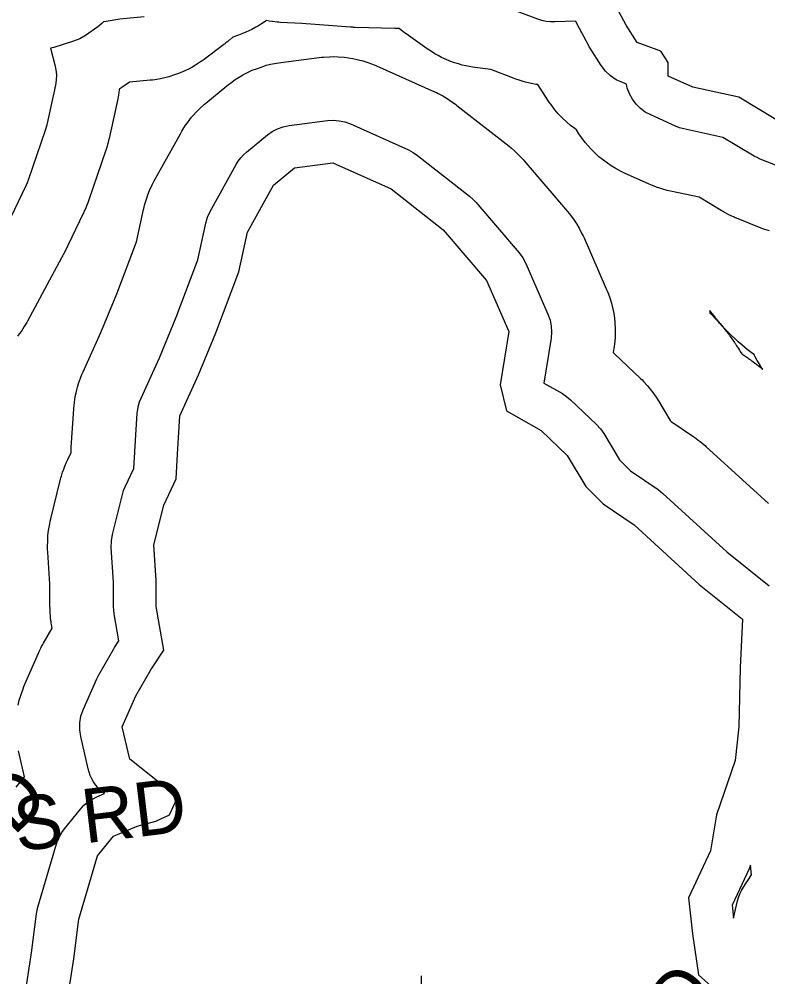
# Model space of a CAD drawing. Extents: x 1950930 to 2061844, y 904556 to 1017002.
# Drawn here: x 1970056 to 1971373, y 974830 to 976515 of the extents above; entities that cross this region are included whole.
import ezdxf

# ---------------------------------------------------------------- set-up
doc = ezdxf.new("R2010")
doc.units = 0
for name, color, linetype in [('Exist Hydrographic Buffer Line', 7, 'Continuous'), ('Exist Hydrographic Lake Shore', 7, 'Continuous'), ('Exist Road Non-System Type 51', 7, 'Continuous'), ('Exist Road Non-System Type 51 Label', 7, 'Continuous')]:
    doc.layers.add(name, color=color, linetype=linetype)

msp = doc.modelspace()

# ---------------------------------------------------------------- linework, layer by layer
at = {"layer": 'Exist Hydrographic Buffer Line'}
for points in [[(1971402.9, 976251.3), (1971359.3, 976268.7), (1971353.8, 976271.2), (1971348.5, 976274), (1971293.8, 976306.9), (1971225.3, 976321.7), (1971217.7, 976323.8), (1971210.4, 976326.6), (1971166.8, 976346.3), (1971157.3, 976351.4), (1971148.7, 976357.8), (1971141, 976365.4), (1971134.6, 976373.9), (1971129.4, 976383.4), (1971125.6, 976393.4), (1971124.1, 976400.6), (1971117.1, 976403.2), (1971106.2, 976408.3), (1971096.1, 976415.1), (1971087.3, 976423.4), (1971080, 976433), (1971060.4, 976463.5), (1971058.7, 976466.2), (1971057.2, 976469), (1971037.6, 976506.1), (1971035.1, 976511.3), (1970998, 976509.8), (1970990.5, 976509.9), (1970982.9, 976510.7), (1970975.5, 976512.3), (1970968.3, 976514.6), (1970913.3, 976535.5)], [(1970276.4, 976518.8), (1970233.3, 976514.7), (1970209.7, 976510.8), (1970204.9, 976510.3), (1970201.7, 976507.1), (1970194.7, 976501.5), (1970172.9, 976486.2), (1970162.9, 976480.4), (1970152.2, 976476.1), (1970117.4, 976465.2), (1970111.4, 976463.7), (1970119.4, 976434.4), (1970121.2, 976425.6), (1970122, 976416.6), (1970121.7, 976407.6), (1970120.3, 976398.6), (1970105.1, 976328.9), (1970104, 976324.7), (1970102.8, 976320.7), (1970072.3, 976231.3), (1970070.7, 976227), (1970068.8, 976222.8), (1970033.9, 976150.8)], [(1971375.4, 976142.4), (1971367.2, 976145.1), (1971364.2, 976146.1), (1971361.2, 976147.3), (1971317.7, 976164.7), (1971315.6, 976165.6), (1971313.5, 976166.5), (1971308.1, 976168.9), (1971304, 976170.8), (1971300, 976172.9), (1971294.8, 976175.8), (1971292.8, 976176.9), (1971290.9, 976178), (1971252, 976201.4), (1971201.6, 976212.3), (1971198.7, 976212.9), (1971195.9, 976213.7), (1971188.3, 976215.7), (1971182.7, 976217.4), (1971177.1, 976219.4), (1971169.8, 976222.3), (1971167.1, 976223.4), (1971164.4, 976224.5), (1971120.8, 976244.1), (1971117.2, 976245.9), (1971113.6, 976247.7), (1971104.1, 976252.8), (1971097.2, 976256.9), (1971090.6, 976261.4), (1971081.9, 976267.8), (1971075.7, 976272.8), (1971069.8, 976278.3), (1971062.1, 976285.9), (1971056.6, 976291.7), (1971051.6, 976298), (1971045.1, 976306.6), (1971040.5, 976313.1), (1971036.4, 976320), (1971036.2, 976320.3), (1971033.3, 976322.3), (1971026, 976327.7), (1971019.2, 976333.7), (1971010.4, 976342), (1971004.1, 976348.5), (1970998.3, 976355.4), (1970991, 976365.1), (1970988.3, 976368.7), (1970985.8, 976372.5), (1970968.3, 976399.7), (1970965, 976400.1), (1970959.5, 976401.2), (1970952, 976402.8), (1970946.5, 976404.1), (1970941.1, 976405.7), (1970933.9, 976408), (1970931.2, 976408.9), (1970928.6, 976409.9), (1970885.8, 976426.1), (1970857.4, 976429.8), (1970854, 976430.3), (1970850.7, 976430.9), (1970841.8, 976432.6), (1970835.1, 976434.1), (1970828.6, 976436), (1970820, 976438.8), (1970813.6, 976441.1), (1970807.3, 976443.7), (1970799.1, 976447.6), (1970793, 976450.6), (1970787.1, 976454), (1970779.4, 976458.8), (1970776.5, 976460.6), (1970773.7, 976462.5), (1970736.7, 976488.7), (1970733.9, 976490.7), (1970731.3, 976492.8), (1970724.7, 976498.1), (1970722.5, 976498.1), (1970719.2, 976498.1), (1970717.9, 976498.1), (1970716.7, 976498.1), (1970647, 976500.3), (1970646.4, 976500.3), (1970645.7, 976500.4), (1970644.1, 976500.4), (1970642.9, 976500.5), (1970641.7, 976500.6), (1970640, 976500.7), (1970639.4, 976500.7), (1970638.8, 976500.7), (1970553.5, 976507.2), (1970516, 976509.2), (1970513, 976509.4), (1970510, 976509.7), (1970501.8, 976510.6), (1970495.8, 976511.5), (1970491, 976512.4), (1970490.8, 976512.4), (1970488.8, 976510.9), (1970482.3, 976506.5), (1970477.4, 976503.3), (1970472.3, 976500.5), (1970465.5, 976496.8), (1970460.3, 976494.1), (1970454.9, 976491.8), (1970447.7, 976488.8), (1970445, 976487.7), (1970442.2, 976486.7), (1970432.4, 976483.3), (1970426.7, 976478.4), (1970425.9, 976477.7), (1970425.2, 976477.1), (1970423.2, 976475.4), (1970421.6, 976474.1), (1970420.1, 976472.9), (1970418, 976471.3), (1970417.2, 976470.7), (1970416.4, 976470.1), (1970381.6, 976443.9), (1970378.4, 976441.6), (1970375.3, 976439.5), (1970366.6, 976433.9), (1970360, 976430), (1970353.2, 976426.5), (1970343.9, 976422.1), (1970336.8, 976419.1), (1970329.6, 976416.6), (1970319.8, 976413.5), (1970312.3, 976411.5), (1970304.8, 976410), (1970294.7, 976408.3), (1970290.9, 976407.7), (1970287, 976407.3), (1970250.4, 976403.8), (1970237.1, 976394.5), (1970233.6, 976392.1), (1970232.5, 976391.5), (1970232.4, 976390.3), (1970231, 976381.3), (1970230.4, 976378), (1970229.7, 976374.7), (1970214.5, 976304.9), (1970214.1, 976303.4), (1970213.8, 976301.9), (1970212.7, 976297.7), (1970211.9, 976294.6), (1970211, 976291.6), (1970209.8, 976287.5), (1970209.3, 976286), (1970208.8, 976284.5), (1970178.3, 976195.1), (1970177.7, 976193.5), (1970177.1, 976191.9), (1970175.5, 976187.6), (1970174.2, 976184.4), (1970172.9, 976181.2), (1970171, 976177), (1970170.3, 976175.5), (1970169.6, 976173.9), (1970134.7, 976102), (1970134.4, 976101.4), (1970134.2, 976100.9), (1970133.5, 976099.5), (1970132.9, 976098.4), (1970132.4, 976097.3), (1970131.6, 976095.9), (1970131.3, 976095.3), (1970131, 976094.8), (1970071.1, 975983.6), (1970070, 975981.5), (1970068.8, 975979.5), (1970065.5, 975974), (1970063, 975970), (1970060.4, 975966.1), (1970056.7, 975961), (1970053.8, 975957.2)], [(1970054.8, 975308.1), (1970056.7, 975316.9), (1970059.3, 975325.4), (1970063.3, 975336.8), (1970064.8, 975341), (1970066.5, 975345.1), (1970090.5, 975399.7), (1970091.1, 975401), (1970091.7, 975402.3), (1970093.4, 975405.9), (1970094.7, 975408.5), (1970096, 975411.1), (1970097.9, 975414.6), (1970098.6, 975415.8), (1970099.3, 975417.1), (1970114.4, 975443.6), (1970113.3, 975449.8), (1970112.9, 975452.2), (1970112.6, 975454.5), (1970111.8, 975460.8), (1970111.3, 975465.5), (1970111, 975470.3), (1970110.7, 975476.6), (1970110.7, 975479), (1970110.6, 975481.4), (1970110.6, 975520.7), (1970106.7, 975577.5), (1970106.5, 975581.9), (1970106.5, 975586.3), (1970106.6, 975598.1), (1970107, 975606.8), (1970108.1, 975615.6), (1970110.1, 975627.1), (1970110.9, 975631.5), (1970111.9, 975635.7), (1970129.3, 975705.5), (1970130, 975708.2), (1970130.8, 975710.9), (1970132.9, 975718), (1970134.7, 975723.3), (1970136.7, 975728.5), (1970139.6, 975735.4), (1970140.7, 975738), (1970141.9, 975740.5), (1970147.6, 975752.6), (1970147.9, 975758.9), (1970147.9, 975759.1), (1970147.9, 975759.3), (1970148, 975759.9), (1970148, 975760.3), (1970148, 975760.7), (1970148, 975761.2), (1970148.1, 975761.4), (1970148.1, 975761.6), (1970152.4, 975829.2), (1970152.6, 975831.7), (1970152.9, 975834.3), (1970153.6, 975841), (1970154.3, 975846), (1970155.2, 975851), (1970156.5, 975857.7), (1970157.6, 975862.6), (1970159, 975867.5), (1970160.9, 975874), (1970162.5, 975878.8), (1970164.3, 975883.6), (1970166.8, 975889.9), (1970167.8, 975892.2), (1970168.8, 975894.5), (1970200.1, 975963.4), (1970228.2, 976031.9), (1970262.8, 976123.4), (1970275.1, 976179.8), (1970276, 976183.8), (1970277.1, 976187.7), (1970280.2, 976198.1), (1970282.8, 976205.8), (1970285.9, 976213.2), (1970290.4, 976223.1), (1970292.2, 976226.7), (1970294.1, 976230.3), (1970339.9, 976313.2), (1970341.2, 976315.5), (1970342.5, 976317.7), (1970346.2, 976323.7), (1970349.1, 976328.2), (1970352.2, 976332.5), (1970356.4, 976338.1), (1970359.7, 976342.2), (1970363.2, 976346.2), (1970367.9, 976351.4), (1970371.6, 976355.2), (1970375.4, 976358.9), (1970380.6, 976363.6), (1970382.6, 976365.4), (1970384.6, 976367.1), (1970421.7, 976397.6), (1970424.7, 976400), (1970427.9, 976402.4), (1970436.5, 976408.5), (1970443, 976412.8), (1970449.8, 976416.7), (1970459.2, 976421.5), (1970466.3, 976424.9), (1970473.6, 976427.7), (1970483.5, 976431.2), (1970491, 976433.6), (1970498.6, 976435.4), (1970508.9, 976437.5), (1970512.8, 976438.2), (1970516.7, 976438.7), (1970584.2, 976447.5), (1970588, 976447.9), (1970591.8, 976448.2), (1970602.1, 976448.8), (1970609.8, 976449), (1970617.5, 976448.7), (1970627.7, 976447.9), (1970635.4, 976447), (1970642.9, 976445.6), (1970653, 976443.5), (1970660.4, 976441.6), (1970667.7, 976439.2), (1970677.4, 976435.6), (1970680.9, 976434.2), (1970684.5, 976432.7), (1970786.9, 976386.9), (1970790, 976385.5), (1970793.1, 976383.9), (1970801.2, 976379.7), (1970807.2, 976376.3), (1970813, 976372.5), (1970820.6, 976367.3), (1970823.4, 976365.3), (1970826.1, 976363.2), (1970917.7, 976291.3), (1970919.8, 976289.5), (1970921.9, 976287.7), (1970927.5, 976282.9), (1970931.6, 976279.1), (1970935.5, 976275.2), (1970940.6, 976269.8), (1970942.5, 976267.7), (1970944.3, 976265.6), (1971020.6, 976176.2), (1971023.2, 976173.1), (1971025.7, 976169.8), (1971032.2, 976161), (1971036.8, 976154.2), (1971040.9, 976147.1), (1971046, 976137.4), (1971047.9, 976133.7), (1971049.6, 976130), (1971088.8, 976040.6), (1971090.4, 976036.9), (1971091.8, 976033.1), (1971095.4, 976023), (1971097.8, 976015.3), (1971099.7, 976007.5), (1971101.8, 975996.9), (1971103.1, 975989), (1971103.8, 975981), (1971104.4, 975970.2), (1971104.5, 975962.2), (1971104.1, 975954.1), (1971103.1, 975943.4), (1971102.7, 975939.4), (1971102.1, 975935.4), (1971101, 975928.4), (1971103.2, 975926.4), (1971149, 975882.8), (1971151.7, 975880.1), (1971154.3, 975877.4), (1971161.1, 975870), (1971166, 975864.2), (1971170.5, 975858.2), (1971176.3, 975849.9), (1971178.4, 975846.8), (1971180.4, 975843.6), (1971201.2, 975808.8), (1971203, 975807), (1971242.9, 975779.9), (1971244.5, 975778.8), (1971246.1, 975777.6), (1971250.5, 975774.4), (1971253.7, 975772), (1971256.8, 975769.4), (1971260.9, 975765.9), (1971262.4, 975764.6), (1971263.9, 975763.3), (1971373.7, 975662.8)], [(1970065.9, 974791.5), (1970078.4, 974872.5), (1970087, 974941.2), (1970088, 974947.2), (1970089.5, 974953), (1970122.2, 975064.2), (1970124.6, 975071.3), (1970127.7, 975078), (1970131.5, 975084.4), (1970135.9, 975090.4), (1970164.2, 975125.3), (1970170.4, 975132), (1970177.4, 975138), (1970185.1, 975143), (1970193.3, 975147.1), (1970206.4, 975152.6), (1970203.9, 975154.6), (1970199.2, 975158.7), (1970194.8, 975163.2), (1970190.8, 975168.1), (1970187.3, 975173.3), (1970184.2, 975178.7), (1970181.5, 975184.4), (1970179.4, 975190.3), (1970177.7, 975196.3), (1970164.6, 975253), (1970162.9, 975264.9), (1970163, 975276.9), (1970165.1, 975288.7), (1970169.1, 975300.1), (1970193, 975354.6), (1970194.7, 975358.1), (1970196.6, 975361.6), (1970222.7, 975407.4), (1970223.9, 975409.4), (1970225.1, 975411.3), (1970231.8, 975421.5), (1970223.7, 975468.7), (1970222.9, 975475), (1970222.6, 975481.4), (1970222.6, 975524.6), (1970218.5, 975585.3), (1970218.6, 975597), (1970220.5, 975608.6), (1970237.9, 975678.4), (1970240.1, 975685.5), (1970243, 975692.4), (1970258.3, 975724.7), (1970259.8, 975753.3), (1970259.8, 975753.9), (1970259.8, 975754.4), (1970264.2, 975822), (1970264.9, 975828.8), (1970266.3, 975835.4), (1970268.2, 975841.9), (1970270.8, 975848.2), (1970302.9, 975918.9), (1970332.5, 975990.8), (1970370.4, 976091.5), (1970384.5, 976155.9), (1970387.6, 976166.3), (1970392.1, 976176.2), (1970437.9, 976259), (1970441.6, 976265), (1970445.9, 976270.7), (1970450.6, 976275.9), (1970455.9, 976280.6), (1970492.9, 976311.2), (1970501.5, 976317.3), (1970510.8, 976322.1), (1970520.7, 976325.6), (1970531, 976327.7), (1970598.5, 976336.4), (1970608.8, 976337), (1970619.1, 976336.2), (1970629.1, 976334), (1970638.8, 976330.5), (1970741.2, 976284.7), (1970749.3, 976280.4), (1970756.9, 976275.2), (1970848.4, 976203.2), (1970854, 976198.3), (1970859.1, 976192.9), (1970935.4, 976103.5), (1970941.9, 976094.7), (1970947, 976085), (1970986.2, 975995.6), (1970989.9, 975985.4), (1970992, 975974.9), (1970992.6, 975964.1), (1970991.6, 975953.4), (1970978.8, 975874.8), (1971011.5, 975856.1), (1971019, 975851.2), (1971026, 975845.3), (1971071.7, 975801.7), (1971078.5, 975794.3), (1971084.3, 975786), (1971112.2, 975739.4), (1971131.2, 975720.4), (1971179.8, 975687.3), (1971184.2, 975684.1), (1971188.3, 975680.6), (1971300.8, 975577.6), (1971375.2, 975518.1)], [(1970051.4, 975164), (1970066.1, 975182), (1970055.5, 975227.8)]]:
    msp.add_lwpolyline(points, dxfattribs=at)
for points in [[(1971363.8, 975898.9), (1971363.6, 975899.3), (1971361.3, 975902.8), (1971359.1, 975906.3), (1971356.3, 975911), (1971355.3, 975912.8), (1971354.2, 975914.6), (1971350.6, 975921.1), (1971350.1, 975922), (1971349.6, 975922.9), (1971348.6, 975924.8), (1971348.5, 975924.8), (1971346, 975926.7), (1971343.4, 975928.6), (1971336.7, 975933.7), (1971331.7, 975937.6), (1971326.9, 975941.7), (1971320.5, 975947.4), (1971318.2, 975949.5), (1971315.9, 975951.7), (1971307.7, 975959.5), (1971305.4, 975961.7), (1971303.2, 975964), (1971297.3, 975970), (1971293, 975974.7), (1971288.8, 975979.5), (1971283.4, 975986), (1971281.4, 975988.5), (1971279.4, 975991), (1971272.5, 975999.9), (1971270.6, 976002.5), (1971270.5, 976002.6), (1971270.9, 975998.5), (1971271.6, 975997.8), (1971273.6, 975995.7), (1971276.2, 975993), (1971277.1, 975992), (1971278.1, 975990.9), (1971284.9, 975983.5), (1971286.8, 975981.4), (1971288.7, 975979.3), (1971293.6, 975973.5), (1971297.2, 975969.2), (1971300.6, 975964.7), (1971305.2, 975958.7), (1971306.8, 975956.4), (1971308.5, 975954.1), (1971314.2, 975945.8), (1971315, 975944.6), (1971315.8, 975943.5), (1971317.9, 975940.3), (1971319.5, 975938), (1971321, 975935.6), (1971323, 975932.4), (1971323.7, 975931.2), (1971324.4, 975930), (1971326.9, 975925.9), (1971337.4, 975918.8), (1971338, 975918.4), (1971338.6, 975917.9), (1971340.3, 975916.8), (1971341.5, 975915.9), (1971342.7, 975915.1), (1971344.3, 975913.9), (1971345, 975913.4), (1971345.6, 975913), (1971349.9, 975909.8), (1971351.1, 975908.9), (1971352.3, 975908), (1971355.5, 975905.6), (1971357.9, 975903.7), (1971360.2, 975901.8), (1971363.3, 975899.3)], [(1971312.6, 974933.5), (1971319.5, 974963.8), (1971321.2, 974970.1), (1971323.5, 974976.3), (1971326.3, 974982.3), (1971329.7, 974988), (1971343.8, 975009.7), (1971342.2, 975026.7), (1971339.8, 975020.5), (1971310.2, 974956.3)]]:
    msp.add_lwpolyline(points, close=True, dxfattribs=at)
at = {"layer": 'Exist Hydrographic Lake Shore'}
for points in [[(1971387.1, 976338.3), (1971321.8, 976377.6), (1971241.1, 976395), (1971197.6, 976414.7), (1971197.6, 976438.6), (1971184.5, 976458.3), (1971143.1, 976473.5), (1971123.5, 976504.1), (1971103.9, 976541.1)], [(1970137.5, 974764), (1970152.7, 974862.1), (1970161.4, 974931.9), (1970194.1, 975043.1), (1970222.5, 975078), (1970263.9, 975095.4), (1970296.5, 975104.2), (1970320.5, 975115.1), (1970333.6, 975143.4), (1970305.3, 975169.6), (1970250.8, 975213.2), (1970237.7, 975269.9), (1970261.7, 975324.4), (1970287.8, 975370.2), (1970310.7, 975405.1), (1970297.6, 975481.4), (1970297.6, 975527.2), (1970293.3, 975590.4), (1970310.7, 975660.2), (1970332.5, 975706), (1970334.7, 975749.6), (1970339, 975817.2), (1970371.7, 975889.1), (1970402.2, 975963.3), (1970442.5, 976070.1), (1970457.8, 976139.9), (1970503.6, 976222.8), (1970540.6, 976253.3), (1970608.1, 976262), (1970710.6, 976216.2), (1970802.1, 976144.3), (1970878.3, 976054.9), (1970917.6, 975965.5), (1970902.3, 975871.7), (1970913.2, 975825.9), (1970974.2, 975791), (1971020, 975747.4), (1971052.7, 975692.9), (1971083.2, 975662.4), (1971137.6, 975625.3), (1971252, 975520.6), (1971328.3, 975459.6), (1971324, 975374.5), (1971321.8, 975269.9), (1971315.2, 975211), (1971282.6, 975115.1), (1971271.7, 975051.8), (1971233.5, 974969), (1971240.1, 974905.7), (1971251, 974833.8), (1971290.2, 974798.9)]]:
    msp.add_lwpolyline(points, dxfattribs=at)
at = {"layer": 'Exist Road Non-System Type 51'}
msp.add_lwpolyline([(1970713.8, 974220.8), (1970727.2, 974244), (1970747.8, 974264.5), (1970772.6, 974285.7), (1970808.4, 974307.6), (1970848.6, 974332.4), (1970875.6, 974357.3), (1970894.6, 974380.7), (1970902, 974401.1), (1970905.6, 974418.7), (1970905.6, 974436.2), (1970903.4, 974455.2), (1970895.4, 974474.2), (1970883, 974491), (1970841.2, 974538.5), (1970810.6, 974574.3), (1970790.1, 974610.1), (1970768.2, 974660.6), (1970760.9, 974696.4), (1970758, 974722.7), (1970758.8, 974749.7), (1970760.9, 974776), (1970763.1, 974802.3), (1970763.9, 974832.2)], dxfattribs=at)

# ---------------------------------------------------------------- texts
at = {"layer": 'Exist Road Non-System Type 51 Label'}
for s, rotation, p in [('  STOVER DAVIS RD', 6.8608, (1969135.2, 974940.2)), ('  DAVIS FARM RD', 43.5049, (1969340.2, 974406.4)), ('  HIDDEN HILLS RD', 52.3206, (1970573.6, 973883.9))]:
    msp.add_text(s, height=95, rotation=rotation, dxfattribs=at).set_placement(p)

doc.saveas('drawing.dxf')
